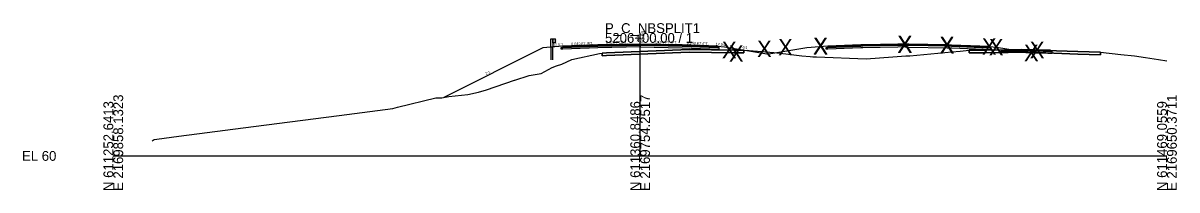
# Model space of a CAD drawing. Extents: x -26 to 1303, y -3010 to 12038.
# Drawn here: x 974.3 to 1302.8, y 3990.3 to 4037.8 of the extents above; entities that cross this region are included whole.
import ezdxf

# ---------------------------------------------------------------- set-up
doc = ezdxf.new("R2010")
doc.units = 0
for name, color, linetype in [('RD_GPK_XS_Cell', 7, 'Continuous'), ('RD_GPK_XS_Text_Node', 7, 'Continuous'), ('RD_PD_Final_TrvlWay', 7, 'Continuous'), ('RD_XS_Base', 7, 'Continuous'), ('RD_XS_ExGround', 7, 'Continuous'), ('RD_XS_ExPaveRet', 7, 'Continuous'), ('RD_XS_GR', 7, 'Continuous'), ('RD_XS_Greenside', 7, 'Continuous'), ('RD_XS_Pave', 7, 'Continuous'), ('RD_XS_PaveOvlay_CP', 7, 'Continuous'), ('RD_XS_TieSlope', 7, 'Continuous'), ('RD_XS_TX_Elev_EX', 7, 'Continuous'), ('RD_XS_TX_Elev_PR', 7, 'Continuous'), ('RD_XS_TX_ShdSlope', 7, 'Continuous'), ('RD_XS_TX_Slope', 7, 'Continuous')]:
    doc.layers.add(name, color=color, linetype=linetype)

msp = doc.modelspace()

# ---------------------------------------------------------------- linework, layer by layer
at = {"layer": 'RD_GPK_XS_Cell'}
for p, q in [((1150, 4000), (1150, 4035)), ((1000, 4000), (1150, 4000)), ((1150, 4000), (1300, 4000))]:
    msp.add_line(p, q, dxfattribs=at)
at = {"layer": 'RD_PD_Final_TrvlWay'}
for p, q in [((1125.11, 4030.99), (1124.61, 4030.95)), ((1124.61, 4030.95), (1124.61, 4027.38)), ((1125.11, 4027.38), (1125.11, 4030.99))]:
    msp.add_line(p, q, dxfattribs=at)
at = {"layer": 'RD_XS_Base'}
for p, q in [((1128, 4030.9), (1138, 4031.3)), ((1138, 4031.3), (1150, 4031.54)), ((1138, 4031.3), (1138, 4031.3)), ((1150, 4031.54), (1150, 4031.7)), ((1150, 4031.7), (1150, 4031.04)), ((1150, 4031.54), (1150, 4031.04)), ((1162, 4031.3), (1150, 4031.54)), ((1150, 4031.54), (1150, 4031.54)), ((1172, 4030.9), (1162, 4031.3)), ((1164, 4031.22), (1164, 4031.22)), ((1203.45, 4030.9), (1212.83, 4031.28)), ((1212.83, 4031.28), (1213.45, 4031.31)), ((1213.45, 4031.31), (1223.39, 4031.5)), ((1223.39, 4031.5), (1225.45, 4031.55)), ((1225.45, 4031.69), (1225.45, 4031.7)), ((1225.45, 4031.7), (1225.45, 4031.65)), ((1225.45, 4031.55), (1225.45, 4031.69)), ((1225.45, 4031.65), (1225.45, 4031.05)), ((1225.45, 4031.55), (1225.45, 4031.5)), ((1225.45, 4031.55), (1225.45, 4031.55)), ((1226.52, 4031.52), (1225.45, 4031.55)), ((1225.45, 4031.55), (1225.45, 4031.55)), ((1225.45, 4031.5), (1225.45, 4031.05)), ((1237.45, 4031.31), (1226.52, 4031.52)), ((1238.68, 4031.26), (1237.45, 4031.31)), ((1249.45, 4030.83), (1238.68, 4031.26)), ((1127.5, 4030.88), (1128, 4030.9)), ((1127.5, 4030.38), (1127.5, 4030.88)), ((1127.5, 4030.88), (1127.5, 4030.88)), ((1128, 4030.4), (1127.5, 4030.38)), ((1127.5, 4030.38), (1127.5, 4030.38)), ((1127.5, 4030.38), (1127.5, 4030.38)), ((1128, 4030.9), (1128, 4030.9)), ((1138, 4030.8), (1128, 4030.4)), ((1128, 4030.4), (1128, 4030.4)), ((1150, 4031.04), (1138, 4030.8)), ((1138, 4030.8), (1138, 4030.8)), ((1150, 4031.04), (1150, 4031.04)), ((1150, 4031.04), (1150, 4031.04)), ((1150, 4031.04), (1162, 4030.8)), ((1162, 4030.8), (1172.5, 4030.38)), ((1164, 4030.72), (1164, 4030.72)), ((1172.5, 4030.88), (1172, 4030.9)), ((1172, 4030.9), (1172, 4030.9)), ((1172.5, 4030.38), (1172.5, 4030.88)), ((1172.5, 4030.88), (1172.5, 4030.88)), ((1172.5, 4030.38), (1172.5, 4030.38)), ((1172.5, 4030.38), (1172.5, 4030.38)), ((1202.95, 4030.88), (1203.42, 4030.9)), ((1202.95, 4030.86), (1202.95, 4030.88)), ((1202.95, 4030.38), (1202.95, 4030.86)), ((1203.42, 4030.4), (1202.95, 4030.38)), ((1203.42, 4030.9), (1203.45, 4030.9)), ((1203.45, 4030.4), (1203.42, 4030.4)), ((1212.83, 4030.78), (1203.45, 4030.4)), ((1213.45, 4030.81), (1212.83, 4030.78)), ((1223.39, 4031), (1213.45, 4030.81)), ((1225.45, 4031.05), (1223.39, 4031)), ((1225.45, 4031.05), (1226.52, 4031.02)), ((1226.52, 4031.02), (1237.45, 4030.81)), ((1237.45, 4030.81), (1238.73, 4030.76)), ((1238.73, 4030.76), (1249.95, 4030.31)), ((1249.51, 4030.82), (1249.45, 4030.83)), ((1249.95, 4030.81), (1249.51, 4030.82)), ((1249.95, 4030.75), (1249.95, 4030.81)), ((1249.95, 4030.31), (1249.95, 4030.75)), ((1252.3, 4029.77), (1252.8, 4029.78)), ((1252.3, 4029.27), (1252.3, 4029.77)), ((1252.8, 4029.28), (1252.3, 4029.27)), ((1252.8, 4029.78), (1254.8, 4029.82)), ((1254.8, 4029.32), (1252.8, 4029.28)), ((1254.8, 4029.82), (1259.8, 4029.92)), ((1259.8, 4029.42), (1254.8, 4029.32)), ((1259.8, 4030), (1259.8, 4030.08)), ((1259.8, 4030.08), (1259.8, 4029.73)), ((1259.8, 4029.92), (1259.8, 4030)), ((1262.16, 4029.87), (1259.8, 4029.92)), ((1259.8, 4029.92), (1259.8, 4029.42)), ((1259.8, 4029.73), (1259.8, 4029.42)), ((1259.8, 4029.42), (1262.16, 4029.37)), ((1264.8, 4029.82), (1262.16, 4029.87)), ((1262.16, 4029.37), (1264.8, 4029.32)), ((1265.85, 4029.8), (1264.8, 4029.82)), ((1264.8, 4029.32), (1266.11, 4029.29)), ((1266.8, 4029.78), (1265.85, 4029.8)), ((1266.11, 4029.29), (1267.3, 4029.27)), ((1267.04, 4029.77), (1266.8, 4029.78)), ((1267.3, 4029.77), (1267.04, 4029.77)), ((1267.3, 4029.51), (1267.3, 4029.77)), ((1267.3, 4029.27), (1267.3, 4029.51))]:
    msp.add_line(p, q, dxfattribs=at)
at = {"layer": 'RD_XS_ExGround'}
msp.add_lwpolyline([(1011.03, 4004.26), (1011.61, 4004.65), (1012.37, 4004.81), (1018.65, 4005.67), (1039.88, 4008.38), (1064.31, 4011.52), (1079.56, 4013.47), (1080.94, 4013.89), (1091.84, 4016.57), (1093.53, 4016.57), (1095.54, 4016.93), (1100.96, 4017.5), (1103.97, 4018.2), (1106.21, 4018.79), (1114.24, 4021.53), (1114.26, 4021.53), (1114.28, 4021.54), (1114.28, 4021.54), (1118.36, 4022.95), (1121.82, 4023.5), (1124.91, 4025.14), (1126.19, 4025.68), (1127.7, 4026.17), (1130.58, 4027.5), (1138.43, 4029.14), (1139.18, 4029.3), (1140.46, 4029.36), (1163.92, 4030.34), (1176.64, 4030.15), (1179.48, 4030.1), (1181, 4029.99), (1188.11, 4029.5), (1191.51, 4029.08), (1196.02, 4028.49), (1198.37, 4028.28), (1199.2, 4028.25), (1200.23, 4028.19), (1214.4, 4027.64), (1221.96, 4028.18), (1225.66, 4028.5), (1226.75, 4028.5), (1238.78, 4029.61), (1241.09, 4029.83), (1243.66, 4030.09), (1248.21, 4030.15), (1258.71, 4030.3), (1265.51, 4030.07), (1281.05, 4029.53), (1286.89, 4028.88), (1290.73, 4028.5), (1293.93, 4027.99), (1297.64, 4027.49), (1300, 4027.06)], dxfattribs=at)
at = {"layer": 'RD_XS_ExPaveRet'}
for p, q in [((1176.64, 4030.15), (1163.92, 4030.34)), ((1179.48, 4030.1), (1176.64, 4030.15)), ((1265.51, 4030.07), (1260.44, 4030.24)), ((1281.05, 4029.53), (1281.05, 4029.53))]:
    msp.add_line(p, q, dxfattribs=at)
for points in [[(1179.48, 4030.1), (1179.48, 4030.1), (1179.48, 4029.35), (1179.48, 4029.35), (1176.64, 4029.4), (1176.64, 4029.4), (1163.92, 4029.59), (1163.92, 4029.59), (1140.46, 4028.61), (1140.46, 4028.61), (1139.18, 4028.55), (1139.18, 4028.55), (1139.18, 4029.3), (1140.46, 4029.36), (1140.46, 4029.36), (1163.92, 4030.34), (1163.92, 4030.34), (1176.64, 4030.15), (1176.64, 4030.15), (1179.48, 4030.1), (1179.48, 4030.1)], [(1163.92, 4030.34), (1140.46, 4029.36), (1139.18, 4029.3), (1139.18, 4028.55), (1140.46, 4028.61), (1163.92, 4029.59), (1176.64, 4029.4), (1179.48, 4029.35), (1179.48, 4029.35), (1179.48, 4030.1), (1179.48, 4030.1)], [(1281.05, 4029.53), (1281.05, 4029.53), (1281.05, 4029.17), (1281.05, 4028.78), (1281.05, 4028.78), (1281.05, 4028.78), (1274.62, 4029), (1265.51, 4029.32), (1260.44, 4029.49), (1258.71, 4029.55), (1253.78, 4029.48), (1248.21, 4029.4), (1244.3, 4029.35), (1243.66, 4029.34), (1243.66, 4029.63), (1243.66, 4030.09), (1244.3, 4030.1), (1248.21, 4030.15), (1253.78, 4030.23), (1258.71, 4030.3), (1260.44, 4030.24), (1265.51, 4030.07), (1274.62, 4029.75), (1281.05, 4029.53), (1281.05, 4029.53)], [(1260.44, 4030.24), (1258.71, 4030.3), (1253.78, 4030.23), (1248.21, 4030.15), (1244.3, 4030.1), (1243.66, 4030.09)], [(1243.66, 4030.09), (1243.66, 4029.63), (1243.66, 4029.34), (1244.3, 4029.35), (1248.21, 4029.4), (1253.78, 4029.48), (1258.71, 4029.55), (1260.44, 4029.49), (1265.51, 4029.32), (1274.62, 4029), (1281.05, 4028.78), (1281.05, 4028.78), (1281.05, 4028.78), (1281.05, 4029.17), (1281.05, 4029.53), (1281.05, 4029.53)], [(1281.05, 4029.53), (1274.62, 4029.75), (1265.51, 4030.07)]]:
    msp.add_lwpolyline(points, dxfattribs=at)
at = {"layer": 'RD_XS_GR'}
for points in [[(1125.11, 4033.38), (1125.11, 4030.99), (1124.61, 4030.95), (1124.61, 4033.38), (1124.86, 4033.38), (1125.11, 4033.38)], [(1125.77, 4033.38), (1125.77, 4032.22), (1125.11, 4032.22), (1125.11, 4033.38), (1125.77, 4033.38)], [(1126.04, 4033.09), (1125.77, 4033.38), (1125.77, 4032.22), (1125.77, 4032.22), (1125.77, 4032.22), (1126.04, 4032.51), (1126.04, 4032.51), (1125.77, 4032.8), (1125.77, 4032.8), (1126.04, 4033.09), (1126.04, 4033.09)]]:
    msp.add_lwpolyline(points, dxfattribs=at)
at = {"layer": 'RD_XS_Greenside'}
for p, q in [((1122.29, 4030.76), (1094.12, 4016.68)), ((1174, 4031.06), (1186.68, 4028.95)), ((1197.45, 4030.74), (1186.68, 4028.95)), ((1251.45, 4030.98), (1261.45, 4029.32)), ((1261.45, 4029.32), (1263.11, 4030.15))]:
    msp.add_line(p, q, dxfattribs=at)
at = {"layer": 'RD_XS_Pave'}
for p, q in [((1138, 4031.62), (1128, 4031.22)), ((1138, 4031.46), (1128, 4031.06)), ((1128, 4031.06), (1138, 4031.46)), ((1128, 4030.9), (1138, 4031.3)), ((1128, 4031.22), (1128, 4031.22)), ((1128, 4031.22), (1128, 4031.06)), ((1150, 4031.86), (1138, 4031.62)), ((1150, 4031.7), (1138, 4031.46)), ((1138, 4031.46), (1150, 4031.7)), ((1138, 4031.62), (1138, 4031.62)), ((1138, 4031.3), (1150, 4031.54)), ((1138, 4031.46), (1138, 4031.46)), ((1138, 4031.46), (1138, 4031.46)), ((1138, 4031.3), (1138, 4031.3)), ((1162, 4031.62), (1150, 4031.86)), ((1150, 4031.54), (1150, 4031.7)), ((1150, 4031.7), (1162, 4031.46)), ((1162, 4031.46), (1150, 4031.7)), ((1150, 4031.7), (1150, 4031.54)), ((1150, 4031.54), (1150, 4031.54)), ((1150, 4031.54), (1150, 4031.54)), ((1150, 4031.54), (1162, 4031.3)), ((1172, 4031.22), (1162, 4031.62)), ((1162, 4031.46), (1172, 4031.06)), ((1172, 4031.06), (1162, 4031.46)), ((1162, 4031.3), (1172, 4030.9)), ((1164, 4031.54), (1164, 4031.54)), ((1164, 4031.38), (1164, 4031.38)), ((1164, 4031.38), (1164, 4031.38)), ((1164, 4031.22), (1164, 4031.22)), ((1172, 4031.06), (1172, 4031.22)), ((1172, 4031.22), (1172, 4031.22)), ((1212.83, 4031.6), (1203.45, 4031.22)), ((1212.83, 4031.44), (1203.45, 4031.06)), ((1203.45, 4031.06), (1212.83, 4031.44)), ((1203.45, 4030.9), (1212.83, 4031.28)), ((1203.45, 4031.22), (1203.45, 4031.21)), ((1203.45, 4031.21), (1203.45, 4031.06)), ((1213.45, 4031.62), (1212.83, 4031.6)), ((1213.45, 4031.46), (1212.83, 4031.44)), ((1212.83, 4031.44), (1213.45, 4031.46)), ((1212.83, 4031.28), (1213.45, 4031.31)), ((1223.39, 4031.82), (1213.45, 4031.62)), ((1223.39, 4031.66), (1213.45, 4031.46)), ((1213.45, 4031.46), (1223.39, 4031.66)), ((1213.45, 4031.31), (1223.39, 4031.5)), ((1225.45, 4031.86), (1223.39, 4031.82)), ((1225.45, 4031.7), (1223.39, 4031.66)), ((1223.39, 4031.66), (1225.45, 4031.7)), ((1223.39, 4031.5), (1225.45, 4031.55)), ((1226.52, 4031.84), (1225.45, 4031.86)), ((1225.45, 4031.69), (1225.45, 4031.7)), ((1225.45, 4031.7), (1226.52, 4031.68)), ((1226.52, 4031.68), (1225.45, 4031.7)), ((1225.45, 4031.7), (1225.45, 4031.7)), ((1225.45, 4031.7), (1225.45, 4031.7)), ((1225.45, 4031.7), (1225.45, 4031.69)), ((1225.45, 4031.55), (1225.45, 4031.69)), ((1225.45, 4031.69), (1225.45, 4031.55)), ((1225.45, 4031.55), (1225.45, 4031.55)), ((1225.45, 4031.55), (1225.45, 4031.55)), ((1225.45, 4031.55), (1226.52, 4031.52)), ((1237.45, 4031.62), (1226.52, 4031.84)), ((1226.52, 4031.68), (1237.45, 4031.47)), ((1237.45, 4031.47), (1226.52, 4031.68)), ((1226.52, 4031.52), (1237.45, 4031.31)), ((1238.68, 4031.58), (1237.45, 4031.62)), ((1237.45, 4031.47), (1238.68, 4031.42)), ((1238.68, 4031.42), (1237.45, 4031.47)), ((1237.45, 4031.31), (1238.68, 4031.26)), ((1249.45, 4031.14), (1238.68, 4031.58)), ((1238.68, 4031.42), (1249.45, 4030.99)), ((1249.45, 4030.99), (1238.68, 4031.42)), ((1238.68, 4031.26), (1249.45, 4030.83)), ((1249.45, 4031.13), (1249.45, 4031.14)), ((1249.45, 4030.99), (1249.45, 4031.13)), ((1128, 4031.06), (1128, 4031.06)), ((1128, 4031.06), (1128, 4030.9)), ((1128, 4031.06), (1128, 4031.06)), ((1128, 4031.06), (1128, 4031.06)), ((1128, 4030.9), (1128, 4030.9)), ((1128, 4030.9), (1128, 4030.9)), ((1172, 4031.06), (1172, 4031.06)), ((1172, 4031.06), (1172, 4031.06)), ((1172, 4030.9), (1172, 4031.06)), ((1172, 4031.06), (1172, 4031.06)), ((1172, 4030.9), (1172, 4030.9)), ((1172, 4030.9), (1172, 4030.9)), ((1203.45, 4031.06), (1203.45, 4031.06)), ((1203.45, 4031.06), (1203.45, 4030.9)), ((1249.45, 4030.97), (1249.45, 4030.99)), ((1249.45, 4030.83), (1249.45, 4030.97)), ((1253.89, 4030.12), (1252.8, 4030.1)), ((1252.8, 4030.1), (1252.8, 4030.02)), ((1252.8, 4030.02), (1252.8, 4029.94)), ((1254.8, 4029.98), (1252.8, 4029.94)), ((1252.8, 4029.94), (1253.89, 4029.96)), ((1252.8, 4029.94), (1252.8, 4029.78)), ((1252.8, 4029.78), (1254.8, 4029.82)), ((1254.8, 4030.14), (1253.89, 4030.12)), ((1253.89, 4029.96), (1254.8, 4029.98)), ((1257.11, 4030.18), (1254.8, 4030.14)), ((1259.8, 4030.08), (1254.8, 4029.98)), ((1254.8, 4029.98), (1257.11, 4030.02)), ((1254.8, 4029.82), (1259.8, 4029.92)), ((1259.8, 4030.24), (1257.11, 4030.18)), ((1257.11, 4030.02), (1259.8, 4030.08)), ((1262.16, 4030.19), (1259.8, 4030.24)), ((1259.8, 4030.08), (1262.16, 4030.03)), ((1264.8, 4029.98), (1259.8, 4030.08)), ((1259.8, 4030.08), (1259.8, 4029.92)), ((1259.8, 4029.92), (1259.8, 4030.08)), ((1259.8, 4029.92), (1264.8, 4029.82)), ((1264.8, 4030.14), (1262.16, 4030.19)), ((1262.16, 4030.03), (1264.8, 4029.98)), ((1265.85, 4030.12), (1264.8, 4030.14)), ((1264.8, 4029.98), (1265.85, 4029.96)), ((1266.8, 4029.94), (1264.8, 4029.98)), ((1264.8, 4029.82), (1266.8, 4029.78)), ((1266.8, 4030.1), (1265.85, 4030.12)), ((1265.85, 4029.96), (1266.8, 4029.94)), ((1266.8, 4030.01), (1266.8, 4030.1)), ((1266.8, 4029.94), (1266.8, 4030.01)), ((1266.8, 4029.78), (1266.8, 4029.94))]:
    msp.add_line(p, q, dxfattribs=at)
at = {"layer": 'RD_XS_PaveOvlay_CP'}
for p, q in [((1128, 4031.22), (1138, 4031.62)), ((1138, 4031.62), (1150, 4031.86)), ((1150, 4031.86), (1162, 4031.62)), ((1162, 4031.62), (1172, 4031.22)), ((1212.83, 4031.6), (1203.45, 4031.22)), ((1213.45, 4031.62), (1212.83, 4031.6)), ((1223.39, 4031.82), (1213.45, 4031.62)), ((1225.45, 4031.86), (1223.39, 4031.82)), ((1226.52, 4031.84), (1225.45, 4031.86)), ((1237.45, 4031.62), (1226.52, 4031.84)), ((1238.68, 4031.58), (1237.45, 4031.62)), ((1249.45, 4031.14), (1238.68, 4031.58)), ((1252.8, 4030.1), (1254.8, 4030.14)), ((1254.8, 4030.14), (1259.8, 4030.24)), ((1259.8, 4030.24), (1264.8, 4030.14)), ((1264.8, 4030.14), (1266.8, 4030.1))]:
    msp.add_line(p, q, dxfattribs=at)
at = {"layer": 'RD_XS_TieSlope'}
for p, q in [((1128, 4031.22), (1122.29, 4030.76)), ((1172, 4031.22), (1174, 4031.06)), ((1203.45, 4031.22), (1197.45, 4030.74)), ((1249.45, 4031.14), (1251.45, 4030.98))]:
    msp.add_line(p, q, dxfattribs=at)

# ---------------------------------------------------------------- texts
at = {"layer": 'RD_GPK_XS_Cell'}
for s, p in [('P_C_NBSPLIT1', (1140, 4035)), ('5206+00.00 / 1', (1140, 4032.2)), ('EL 60', (974, 3998.6))]:
    msp.add_text(s, height=2.8, dxfattribs=at).set_placement(p)
for s, p in [('N 611252.6413', (1000, 3990)), ('E 2169858.1323', (1002.8, 3990)), ('N 611360.8486', (1150, 3990)), ('E 2169754.2517', (1152.8, 3990)), ('N 611469.0559', (1300, 3990)), ('E 2169650.3711', (1302.8, 3990))]:
    msp.add_text(s, height=2.8, rotation=90, dxfattribs=at).set_placement(p)
at = {"layer": 'RD_GPK_XS_Text_Node'}
for p in [(1173.29, 4027.82), (1175.28, 4026.82), (1183.28, 4028.16), (1189.28, 4028.64), (1199.28, 4029.04), (1199.28, 4028.88), (1223.29, 4029.52), (1223.29, 4029.36), (1235.29, 4029.28), (1235.29, 4029.12), (1247.29, 4028.8), (1249.29, 4028.64), (1259.29, 4026.97), (1260.95, 4027.81)]:
    msp.add_text('X', height=4.69, dxfattribs=at).set_placement(p)
at = {"layer": 'RD_XS_TX_Elev_EX'}
msp.add_text('89.76', height=0.6, rotation=90, dxfattribs=at).set_placement((1149.66, 4032.44))
at = {"layer": 'RD_XS_TX_Elev_PR'}
msp.add_text('91.86', height=1, rotation=90, dxfattribs=at).set_placement((1151.19, 4032.15))
at = {"layer": 'RD_XS_TX_ShdSlope'}
for rotation, p in [(4.5739, (1125.26, 4031.2)), (355.4261, (1171.5, 4031.52))]:
    msp.add_text('12.5:1', height=0.75, rotation=rotation, dxfattribs=at).set_placement(p)
at = {"layer": 'RD_XS_TX_Slope'}
for s, rotation, p in [('0.040 FT./FT.', 2.2906, (1130.41, 4031.49)), ('0.020 FT./FT.', 1.1458, (1140.25, 4031.92)), ('0.020 FT./FT.', 358.8542, (1154.32, 4032.06)), ('0.040 FT./FT.', 357.7094, (1163.26, 4031.83)), ('6:1', 350.5377, (1179.13, 4030.63)), ('2:1', 26.5651, (1106.13, 4023.03))]:
    msp.add_text(s, height=0.75, rotation=rotation, dxfattribs=at).set_placement(p)

doc.saveas('drawing.dxf')
